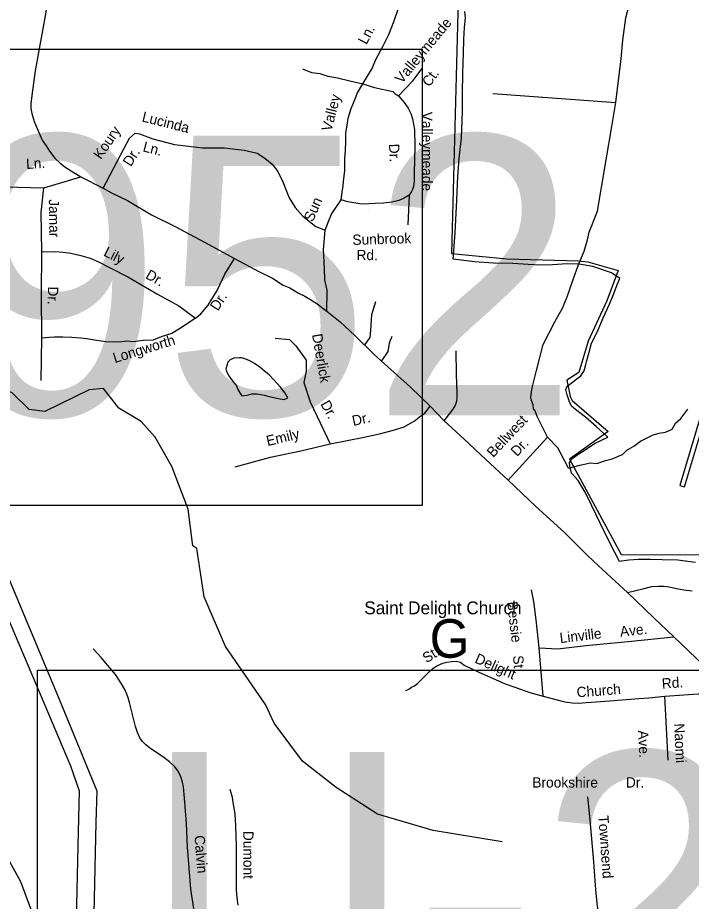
# Model space of a CAD drawing. Extents: x 1551653 to 1702041, y 811336 to 920032.
# Drawn here: x 1657430 to 1661738, y 853507 to 859157 of the extents above; entities that cross this region are included whole.
import ezdxf

# ---------------------------------------------------------------- set-up
doc = ezdxf.new("R2010")
doc.units = 0
for name, color, linetype in [('Old_Level_10', 7, 'Continuous'), ('Old_Level_22', 7, 'Continuous'), ('Old_Level_3', 7, 'Continuous'), ('Old_Level_35', 7, 'Continuous'), ('Old_Level_48', 7, 'Continuous'), ('Old_Level_49', 7, 'Continuous'), ('Old_Level_55', 7, 'Continuous'), ('Old_Level_56', 7, 'Continuous'), ('Old_Level_59', 7, 'Continuous'), ('Old_Level_62', 7, 'Continuous')]:
    doc.layers.add(name, color=color, linetype=linetype)

msp = doc.modelspace()

# ---------------------------------------------------------------- linework, layer by layer
at = {"layer": 'Old_Level_3'}
for points in [[(1660016.236, 856037.573), (1655178.032, 856037.573), (1653179.719, 856037.573), (1653179.719, 856322.691), (1653179.719, 858931.465), (1653179.719, 858956.175), (1653226.279, 858956.175), (1660016.236, 858956.175), (1660016.236, 856037.573)], [(1664393.918, 852067.525), (1657557.401, 852067.525), (1657557.401, 854986.126), (1664393.918, 854986.126), (1664393.918, 852067.525)]]:
    msp.add_lwpolyline(points, dxfattribs=at)
at = {"layer": 'Old_Level_35'}
for p, q in [((1660468.099, 858673.472), (1661255.543, 858614.362)), ((1657597.862, 858068.867), (1657834.218, 858140.551)), ((1657343.351, 858074.739), (1657597.862, 858068.867)), ((1659933.452, 858023.143), (1659924.394, 857833.226)), ((1659671.362, 857931.729), (1659671.362, 857931.729)), ((1659718.262, 857340.68), (1659693.345, 857257.566)), ((1659693.345, 857257.566), (1659687.116, 857159.907)), ((1659687.116, 857159.907), (1659682.963, 857112.117)), ((1657580.324, 856836.692), (1657584.044, 857108.562)), ((1659076.663, 857107.961), (1659168.023, 857099.649)), ((1659168.023, 857099.649), (1659209.55, 857058.092)), ((1659682.963, 857112.117), (1659648.546, 857064.428)), ((1659805.469, 857076.793), (1659797.163, 857022.769)), ((1659822.079, 857118.35), (1659805.469, 857076.793)), ((1659209.55, 857058.092), (1659275.994, 856966.667)), ((1659797.163, 857022.769), (1659756.858, 856962.268)), ((1659275.994, 856966.667), (1659275.994, 856900.176)), ((1659275.994, 856900.176), (1659259.383, 856825.373)), ((1659259.383, 856825.373), (1659300.91, 856700.702)), ((1659300.91, 856700.702), (1659428.299, 856431.363)), ((1660566.98, 856200.442), (1660818.961, 856474.038)), ((1660790.252, 854819.032), (1660766.095, 855127.086)), ((1661589.181, 854410.592), (1661569.653, 854818.606))]:
    msp.add_line(p, q, dxfattribs=at)
for points in [[(1660818.961, 856474.038), (1660771.681, 856568.598), (1660751.841, 856608.057), (1660739.131, 856642.532), (1660729.496, 856655.857), (1660726.685, 856681.19), (1660715.436, 856709.338), (1660711.364, 856727.854), (1660715.521, 856764.99), (1660719.651, 856790.921), (1660748.296, 856900.797), (1660791.321, 857068.414), (1660864.581, 857211.812), (1660915.202, 857299.07), (1660943.325, 857372.255), (1660982.228, 857482.599), (1661013.608, 857573.341), (1661052.093, 857665.208), (1661073.849, 857736.466), (1661084.066, 857786.282), (1661137.411, 857920.04), (1661163.188, 858071.889), (1661194.172, 858247.555), (1661230.232, 858462.363), (1661255.543, 858614.362), (1661289.197, 858894.693), (1661300.53, 859013.515), (1661319.421, 859155.408), (1661349.895, 859269.146)], [(1657612.446, 859206.107), (1657585.508, 859052.173), (1657542.141, 858818.529), (1657521.325, 858660.665), (1657514.829, 858606.771), (1657514.819, 858576.754), (1657520.567, 858544.619), (1657536.321, 858492.673), (1657561.954, 858434.521), (1657586.415, 858374.905), (1657616.133, 858330.676), (1657633.674, 858303.035), (1657667.098, 858260.024), (1657702.91, 858226.572), (1657738.721, 858200.288), (1657834.218, 858140.551), (1657976.578, 858066.935)], [(1659636.849, 858733.494), (1659697.989, 858833.214), (1659719.98, 858889.24), (1659764.504, 858972.98), (1659804.901, 859050.199), (1659837.569, 859136.399), (1659864.303, 859210.874)], [(1659252.692, 858830.799), (1659308.948, 858806.463), (1659362.404, 858800.518), (1659414.425, 858783.475), (1659476.43, 858772.208), (1659555.44, 858752.96), (1659636.849, 858733.494)], [(1659865.093, 858657.273), (1659957.678, 858752.643), (1660016.126, 858832.299)], [(1659499.001, 857992.752), (1659505.012, 858040.866), (1659510.952, 858082.48), (1659514.789, 858109.622), (1659519.12, 858145.554), (1659522.563, 858178.729), (1659522.99, 858258.765), (1659527.776, 858305.8), (1659529.968, 858364.586), (1659527.891, 858420.493), (1659538.485, 858469.105), (1659542.883, 858515.651), (1659563.152, 858577.471), (1659585.276, 858628.814), (1659603.459, 858676.668), (1659636.849, 858733.494)], [(1659636.849, 858733.494), (1659712.252, 858711.952), (1659828.63, 858684.625), (1659845.372, 858671.479), (1659865.093, 858657.273)], [(1659865.093, 858657.273), (1659902.855, 858615.081), (1659926.736, 858578.979), (1659944.45, 858544.799), (1659955.975, 858511.148), (1659967.789, 858442.67), (1659969.2, 858334.783), (1659966.307, 858162.753), (1659965.618, 858109.137), (1659961.799, 858078.799), (1659956.179, 858058.301), (1659949.505, 858045.03), (1659933.452, 858023.143)], [(1657976.578, 858066.935), (1658108.528, 858319.31), (1658146.35, 858386.274), (1658181.263, 858418.301), (1658210.357, 858415.389), (1658294.729, 858383.362), (1658434.38, 858345.513), (1658611.854, 858325.133), (1658751.505, 858325.133), (1658879.518, 858310.576), (1658960.981, 858290.195), (1659010.441, 858258.169), (1659056.992, 858220.32), (1659094.813, 858173.736), (1659126.817, 858106.772), (1659167.548, 858004.87), (1659205.371, 857943.729), (1659254.83, 857888.411), (1659336.293, 857821.447), (1659397.39, 857798.154)], [(1657585.252, 857660.434), (1657580.763, 857912.458), (1657597.862, 858068.867)], [(1657976.578, 858066.935), (1658029.987, 858037.804), (1658132.646, 857987.624), (1658285.441, 857896.825), (1658438.236, 857822.751), (1658624.456, 857722.393), (1658817.838, 857617.256), (1658972.125, 857534.747), (1659060.46, 857491.736), (1659127.308, 857446.336), (1659170.33, 857430.7), (1659225.642, 857395.358), (1659266.18, 857376.947), (1659337.402, 857334.031), (1659406.637, 857281.463), (1659492.585, 857212.168), (1659588.081, 857123.757), (1659709.841, 857004.284), (1659776.688, 856944.547), (1659942.792, 856794.874), (1660067.95, 856673.158), (1660156.877, 856580.236), (1660286.135, 856461.545), (1660423.189, 856332.694), (1660566.98, 856200.442), (1660741.275, 856033.075), (1660927.436, 855864.664), (1661077.236, 855717.085), (1661172.653, 855626.698), (1661329.595, 855481.833), (1661498.574, 855318.916), (1661625.791, 855198.267), (1661816.615, 855017.096)], [(1659397.39, 857798.154), (1659418.115, 857853.038), (1659436.708, 857901.164), (1659499.001, 857992.752)], [(1659933.452, 858023.143), (1659897.389, 858001.263), (1659867.294, 857987.468), (1659822.291, 857978.577), (1659769.329, 857972.048), (1659717.445, 857969.302), (1659678.4, 857968.094), (1659632.128, 857965.67), (1659541.78, 857979.35), (1659499.001, 857992.752)], [(1659406.637, 857281.463), (1659409.025, 857415.273), (1659394.562, 857480.996), (1659392.19, 857551.481), (1659385.753, 857675.873), (1659397.39, 857798.154)], [(1657584.044, 857108.562), (1657583.611, 857392.521), (1657585.252, 857660.434)], [(1657585.252, 857660.434), (1657665.123, 857662.012), (1657723.483, 857658.426), (1657771.167, 857651.451), (1657834.907, 857636.95), (1657894.765, 857618.725), (1657943.174, 857598.131), (1658022.4, 857557.902), (1658133.866, 857499.207), (1658325.152, 857390.064), (1658460.706, 857315.271), (1658566.904, 857235.973)], [(1658566.904, 857235.973), (1658602.715, 857264.648), (1658648.076, 857319.605), (1658705.374, 857412.794), (1658755.764, 857516.898), (1658817.838, 857617.256)], [(1658566.904, 857235.973), (1658483.344, 857178.626), (1658416.496, 857138.005), (1658347.26, 857116.5), (1658297.124, 857094.995), (1658232.664, 857092.605), (1658168.203, 857085.437), (1658133.544, 857089.392), (1658093.446, 857085.606), (1658049.752, 857082.092), (1657993.568, 857084.234), (1657933.702, 857092.453), (1657869.68, 857102.958), (1657833.788, 857109.09), (1657777.804, 857111.429), (1657720.022, 857113.805), (1657665.999, 857114.1), (1657631.948, 857112.391), (1657584.044, 857108.562)], [(1660156.877, 856580.236), (1660209.236, 856645.807), (1660225.368, 856671.693), (1660233.071, 856686.345), (1660239.055, 856705.233), (1660241.67, 856725.59), (1660239.882, 856755.643), (1660236.555, 856877.575), (1660235.4, 857027.679)], [(1658821.023, 856284.376), (1659047.263, 856347.938), (1659241.75, 856387.664), (1659428.299, 856431.363), (1659646.601, 856475.062), (1659744.383, 856497.352), (1659834.407, 856519.605), (1659902.478, 856541.035), (1659972.069, 856582.323), (1660002.838, 856606.652), (1660034.901, 856628.614), (1660067.95, 856673.158)], [(1660952.827, 856275.878), (1661025.329, 856295.935), (1661093.442, 856310.781), (1661134.468, 856306.824), (1661190.185, 856326.544), (1661231.807, 856335.552), (1661298.177, 856363.699), (1661326.02, 856390.893), (1661369.967, 856416.611), (1661413.944, 856449.928), (1661455.965, 856469.685), (1661494.585, 856490.739), (1661533.479, 856499.712), (1661573.459, 856507.504), (1661614.952, 856525.642), (1661637.604, 856564.093), (1661671.029, 856594.03), (1661696.926, 856628.834), (1661716.05, 856653.605)], [(1660952.827, 856275.878), (1660885.332, 856407.609), (1660818.961, 856474.038)], [(1660766.095, 855127.086), (1660745.14, 855307.207), (1660731.728, 855425.143), (1660715.339, 855498.074)], [(1661329.595, 855481.833), (1661427.721, 855505.255), (1661484.853, 855520.1), (1661525.726, 855522.673), (1661561.743, 855522.541), (1661595.673, 855518.25), (1661643.492, 855508.073), (1661689.548, 855499.733), (1661743.449, 855493.437)], [(1660766.095, 855127.086), (1660883.864, 855122.493), (1661063.781, 855143.451), (1661333.82, 855167.782), (1661625.791, 855198.267)], [(1658573.215, 853348.064), (1658538.59, 853584.094), (1658527.346, 853720.193), (1658516.224, 853852.289), (1658511.106, 854004.277), (1658497.986, 854166.229), (1658490.657, 854238.817), (1658484.285, 854269.962), (1658474.738, 854302.373), (1658465.942, 854322.363), (1658455.102, 854340.392), (1658436.798, 854365.378), (1658401.457, 854398.712), (1658355.729, 854433.059), (1658282.071, 854481.382), (1658250.188, 854507.642), (1658228.426, 854529.696), (1658212.465, 854551.831), (1658196.746, 854585.772), (1658184.912, 854623.829), (1658165.29, 854702.071), (1658145.825, 854778.107), (1658136.448, 854809.114), (1658128.912, 854832.08), (1658116.287, 854860.751), (1658094.821, 854897.408), (1658078.676, 854920.348), (1658055.001, 854956.647), (1658019.28, 855000.797), (1657963.594, 855066.962), (1657914.073, 855121.397)], [(1659912.941, 854856.066), (1659931.11, 854863.901), (1659949.158, 854875.742), (1659967.173, 854885.781), (1659987.265, 854899.58), (1660009.322, 854921.545), (1660053.632, 854965.269), (1660087.694, 854996.991), (1660115.87, 855014.829), (1660149.203, 855030.361), (1660173.941, 855036.463), (1660205.834, 855040.216), (1660233.891, 855042.247), (1660261.778, 855036.079), (1660285.62, 855017.785), (1660379.367, 854973.258), (1660467.034, 854934.856), (1660548.736, 854898.379), (1660608.717, 854876.148), (1660706.466, 854841.545), (1660790.252, 854819.032)], [(1660790.252, 854819.032), (1660872.04, 854796.559), (1660929.776, 854782.179), (1660977.269, 854775.61), (1661020.875, 854774.725), (1661065.753, 854777.415), (1661158.558, 854785.135), (1661323.705, 854797.989), (1661401.848, 854803.005), (1661465.608, 854809.111), (1661569.653, 854818.606)], [(1661569.653, 854818.606), (1661811.523, 854835.302), (1661985.515, 854850.177)], [(1658839.885, 853482.519), (1658833.412, 853528.277), (1658830.311, 853582.568), (1658828.727, 853642.434), (1658829.449, 853776.488), (1658829.996, 853862.525), (1658828.451, 853924.388), (1658826.263, 853984.067), (1658823.08, 854034.355), (1658818.451, 854082.275), (1658811.545, 854126.442), (1658803.835, 854170.421), (1658790.085, 854222.528)], [(1661267.734, 853086.808), (1661224.26, 853172.937), (1661196.711, 853245.135), (1661175.077, 853303.205), (1661158.2, 853358.979), (1661145.701, 853413.461), (1661138.155, 853475.449), (1661126.662, 853579.537), (1661113.709, 853759.497), (1661102.712, 853907.6), (1661089.585, 854049.542), (1661076.34, 854175.677)]]:
    msp.add_lwpolyline(points, dxfattribs=at)
at = {"layer": 'Old_Level_48'}
msp.add_lwpolyline([(1661765.876, 855674.365), (1661651.953, 855689.129), (1661550.818, 855690.704), (1661475.72, 855691.872), (1661399.617, 855693.053), (1661338.449, 855689.008), (1661294.27, 855682.695), (1661291.265, 855682.745), (1661278.213, 855680.947), (1661219.099, 855794.811), (1661155.277, 855925.739), (1661101.101, 856035.526), (1661058.575, 856124.145), (1661014.789, 856197.789), (1660971.531, 856244.44), (1660960.297, 856289.59), (1660959.697, 856312.589), (1660976.17, 856338.321), (1661012.673, 856363.741), (1661065.369, 856398.904), (1661118.063, 856434.065), (1661204.926, 856475.696), (1661128.975, 856542.841), (1661061.931, 856603.855), (1660997.679, 856652.831), (1660971.994, 856673.218), (1660958.444, 856700.416), (1660943.224, 856746.63), (1660935.79, 856779.731), (1660944.165, 856800.59), (1661031.445, 856866.2), (1661052.066, 856899.861), (1661063.775, 856939.661), (1661069.218, 856964.563), (1661084.195, 857019.304), (1661100.208, 857076.026), (1661138.581, 857151.393), (1661174.142, 857237.797), (1661214.742, 857326.12), (1661242.981, 857394.647), (1661267.072, 857455.244), (1661281.701, 857489.998), (1661228.223, 857524.814), (1661107.741, 857565.667), (1661020.888, 857582.009), (1660943.801, 857584.207), (1660849.54, 857577.678), (1660773.369, 857574.863), (1660694.297, 857578.092), (1660596.272, 857585.611), (1660473.126, 857588.525), (1660351.053, 857595.421), (1660215.151, 857613.525), (1660227.09, 857781.257), (1660237.736, 857989.991), (1660245.374, 858140.797), (1660254.403, 858256.598), (1660268.721, 858388.31), (1660274.685, 858558.132), (1660274.669, 858672.079), (1660276.949, 858802.978), (1660281.181, 858930.848), (1660282.713, 859018.781), (1660287.024, 859093.676), (1660295.131, 859156.52), (1660288.835, 859197.596)], dxfattribs=at)
at = {"layer": 'Old_Level_49'}
msp.add_lwpolyline([(1660247.459, 859272.55), (1660205.218, 857648.486), (1660558.728, 857614.499), (1661017.02, 857603.477), (1661076.792, 857595.275), (1661269.746, 857540.629), (1661197.363, 857347.521), (1661078.74, 857089.002), (1661018.353, 856888), (1660941.15, 856838.633), (1660962.915, 856736.073), (1660976.464, 856708.875), (1661206.488, 856511.011), (1660959.4, 856333.744), (1661079.663, 856111.518), (1661289.534, 855723.816), (1661858.041, 855722.996), (1661864.295, 855863.508), (1662119.995, 855862.483)], dxfattribs=at)
at = {"layer": 'Old_Level_55'}
msp.add_lwpolyline([(1661664.469, 856166.402), (1661694.315, 856157.99), (1662040.84, 857307.768), (1662008.793, 857316.022), (1661664.469, 856166.402)], dxfattribs=at)
at = {"layer": 'Old_Level_56'}
for points in [[(1657901.58, 852644.726), (1657920.855, 853524.606), (1657933.125, 854010.415), (1657939.588, 854210.392), (1657697.384, 854797.625), (1657355.98, 855613.991), (1657014.291, 856406.555), (1656625.982, 857307.722), (1656297.928, 858071.995), (1656185.543, 858341.62), (1655956.321, 858868.558), (1655855.567, 859109.933), (1655777.965, 859299.01), (1655581.932, 859755.633), (1655360.87, 860280.403), (1655104.669, 860877.928), (1654815.559, 861559.764), (1654586.462, 862102.705), (1654501.183, 862307.948)], [(1655687.368, 859252.222), (1655908.667, 858729.251), (1656093.02, 858298.674), (1656355.106, 857695.231), (1656611.438, 857103.91), (1656784.036, 856685.58), (1657040.161, 856084.256), (1657331.312, 855404.382), (1657573.801, 854831.152), (1657767.791, 854372.567), (1657823.801, 854213.945), (1657815.248, 853861.928), (1657802.033, 853290.092)]]:
    msp.add_lwpolyline(points, dxfattribs=at)
at = {"layer": 'Old_Level_59'}
for points in [[(1658622.319, 855453.455), (1658576.285, 855762.981), (1658551.268, 855779.898), (1658520.305, 856013.606), (1658415.319, 856288.171), (1658309.307, 856474.205), (1658219.289, 856574.475), (1658078.316, 856659.417), (1657979.276, 856786.14), (1657888.232, 856778.194), (1657603.313, 856639.477), (1657503.247, 856651.42), (1657396.313, 856758.612), (1657138.254, 856862.316), (1656091.259, 857110.122)], [(1660529.303, 853888.293), (1660088.339, 853959.599), (1659731.343, 854065.355), (1659466.313, 854234.882), (1659251.316, 854403.384), (1659071.28, 854646.678), (1659014.276, 854766.018), (1658760.319, 855135.522), (1658622.319, 855453.455)], [(1657539.234, 853391.041), (1657450.241, 853632.49), (1657344.229, 853825.034), (1657344.229, 853877.578), (1657320.238, 853894.444), (1657304.244, 853986.666), (1657279.228, 854003.635), (1657201.513, 854288.093)]]:
    msp.add_lwpolyline(points, dxfattribs=at)
at = {"layer": 'Old_Level_62'}
msp.add_lwpolyline([(1658846.646, 856981.811), (1658812.402, 856979.401), (1658790.257, 856970.431), (1658773.647, 856954.282), (1658768.419, 856932.239), (1658761.754, 856910.248), (1658768.624, 856890.204), (1658785.335, 856860.061), (1658801.432, 856836.377), (1658829.524, 856802.493), (1658837.726, 856778.912), (1658851.055, 856758.047), (1658863.665, 856740.055), (1658898.627, 856744.617), (1658927.949, 856752.768), (1658959.937, 856751.64), (1658985.569, 856748.462), (1659006.176, 856743.233), (1659038.882, 856734.928), (1659068.717, 856728.162), (1659095.682, 856722.83), (1659134.847, 856716.627), (1659157.71, 856726.264), (1659140.998, 856756.407), (1659110.138, 856794.598), (1659069.332, 856842.119), (1659037.754, 856874.62), (1659008.74, 856897.073), (1658979.11, 856921.679), (1658944.558, 856945.67), (1658911.34, 856966.022), (1658883.658, 856975.659), (1658861.615, 856981.657), (1658846.646, 856981.811)], dxfattribs=at)

# ---------------------------------------------------------------- texts
at = {"layer": 'Old_Level_10'}
for s, height, rotation, p in [('Valleymeade', 65.61666, 50.475772, (1659887.188, 858731.121)), ('Ln.', 65.6167, 62.000614, (1659660.373, 858981.028)), ('Ct.', 65.6167, 53.730206, (1660063.165, 858710.438)), ('Valley', 65.6167, 75.531247, (1659436.218, 858426.214)), ('Lucinda', 65.6167, 345.685858, (1658220.633, 858494.773)), ('Valleymeade', 65.61666, 270.004658, (1660016.73, 858555.727)), ('Koury', 65.6167, 55.777478, (1657963.563, 858246.312)), ('Ln.', 65.6167, 345.685858, (1658226.508, 858303.411)), ('Dr.', 65.6167, 273.073256, (1659803.956, 858349.691)), ('Ln.', 65.6167, 3.692847, (1657486.418, 858189.429)), ('Dr.', 65.6167, 57.437381, (1658153.319, 858200.789)), ('Jamar', 65.6167, 271.020247, (1657629.331, 857995.972)), ('Sun', 65.6167, 66.229172, (1659317.295, 857847.493)), ('Sunbrook', 65.6167, 1.771122, (1659572.076, 857703.975)), ('Lily', 65.6167, 333.079208, (1657974.475, 857637.879)), ('Rd.', 65.6167, 359.787758, (1659597.053, 857607.259)), ('Dr.', 65.6167, 330.291856, (1658242.911, 857494.031)), ('Dr.', 65.6167, 268.577547, (1657624.999, 857439.274)), ('Dr.', 65.6167, 57.249936, (1658710.293, 857277.696)), ('Longworth', 65.6167, 17.091567, (1658051.814, 856948.3)), ('Deerlick', 65.6167, 279.807742, (1659312.466, 857130.932)), ('Dr.', 65.6167, 299.105672, (1659364.464, 856687.254)), ('Dr.', 65.6167, 12.651842, (1659576.916, 856546.292)), ('Bellwest', 65.6167, 46.714517, (1660471.187, 856340.775)), ('Emily', 65.6167, 13.390067, (1659028.807, 856417.539)), ('Dr.', 65.6167, 46.714517, (1660623.824, 856346.868)), ('Bessie', 65.6167, 276.487972, (1660560.049, 855420.784)), ('Ave.', 65.6167, 5.960808, (1661285.071, 855198.953)), ('Linville', 65.6167, 6.644236, (1660900.256, 855158.102)), ('St.', 65.6167, 32.337603, (1660045.416, 855028.181)), ('Delight', 65.6167, 335.941519, (1660348.268, 855035.454)), ('St.', 65.6167, 274.483808, (1660597.414, 855077.603)), ('Rd.', 65.6167, 3.948842, (1661551.627, 854866.596)), ('Church', 65.6167, 4.450667, (1661007.166, 854810.871)), ('Naomi', 65.6167, 272.740078, (1661628.168, 854643.353)), ('Ave.', 65.6167, 272.740078, (1661397.213, 854598.963)), ('Townsend', 65.6167, 274.246681, (1661142.57, 854054.327)), ('Calvin', 65.6167, 274.812747, (1658560.411, 853926.663)), ('Dumont', 65.6167, 270.2794, (1658872.818, 853957.255))]:
    msp.add_text(s, height=height, rotation=rotation, dxfattribs=at).set_placement(p)
for s, p in [('Brookshire', (1660721.514, 854234.458)), ('Dr.', (1661319.95, 854234.458))]:
    msp.add_text(s, height=65.6167, dxfattribs=at).set_placement(p)
at = {"layer": 'Old_Level_22'}
msp.add_text('Saint Delight Church', height=82.02083, dxfattribs=at).set_placement((1659646.992, 855342.687))
msp.add_text('G', height=246.062, rotation=0.000019, dxfattribs=at).set_placement((1660064.637, 855064.717))
at = {"layer": 'Old_Level_3'}
for s, p in [('R-952', (1654503.357, 856614.026)), ('U-2579', (1658231.951, 852673.541))]:
    msp.add_text(s, height=1788.0542, dxfattribs=at).set_placement(p)

doc.saveas('drawing.dxf')
